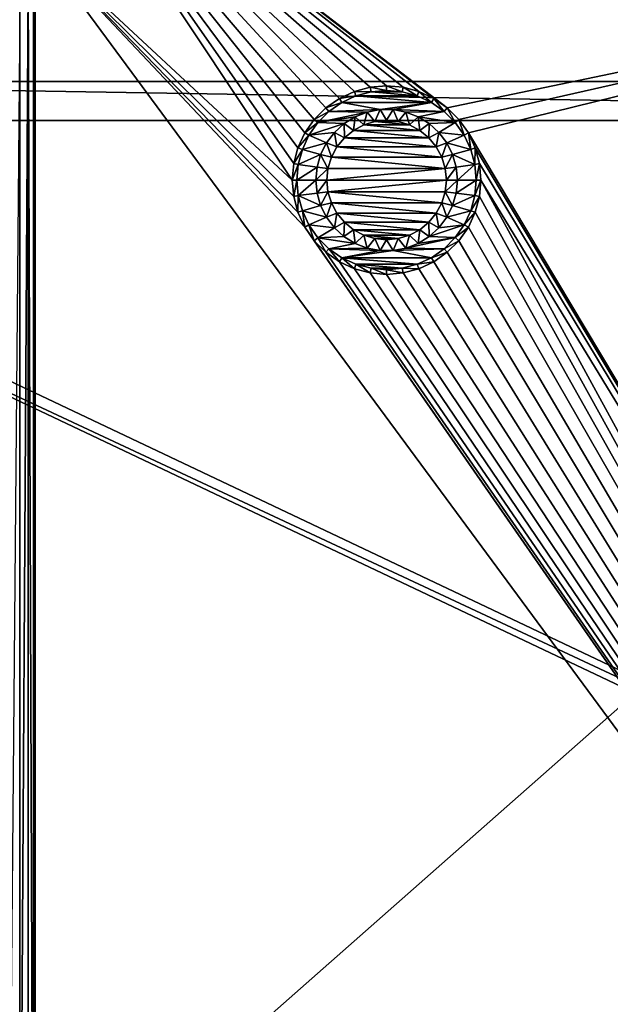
# Model space of a CAD drawing. Header units: metres. Extents: x -205 to 205, y -104 to 104.
# Tile 1017 of 1056: x -21 to -1, y -11 to 22. Entities that reach past the tile are written whole.
import ezdxf

# ---------------------------------------------------------------- set-up
doc = ezdxf.new("R2010")
doc.units = ezdxf.units.M
doc.layers.add('solid_01_2-CONSUMER_EHM_BOX_SW0001', color=7, linetype='CONTINUOUS')

msp = doc.modelspace()

# ---------------------------------------------------------------- linework, layer by layer
at = {"layer": 'solid_01_2-CONSUMER_EHM_BOX_SW0001'}
for points in [[(-200.010849, -74.958488), (-200.010773, 75.041512), (-0.010778, 75.04142)], [(-0.010849, -74.95858), (-200.010849, -74.958488), (-0.010778, 75.04142)], [(-42.500065, -37.458561, 108.5), (42.499969, 37.541401, 108.5), (-42.500031, 37.541439, 108.5)], [(-42.500065, -37.458561, 108.5), (42.499935, -37.458599, 108.5), (42.499969, 37.541401, 108.5)], [(40.597931, 20.343096, 63.099998), (-40.598007, 30.59902, 63.099998), (40.597939, 30.598822, 63.099998)], [(-40.598007, 30.59902, 63.099998), (39.498264, 20.343096, 63.099998), (-39.498344, 20.343134, 63.099998)], [(40.597931, 20.343096, 63.099998), (39.498264, 20.343096, 63.099998), (-40.598007, 30.59902, 63.099998)], [(-11.657264, 17.041426, 6), (-20.300035, 30.04143, 6), (-20.25873, 25.041243, 6)], [(-6.470533, 19.459929, 6), (20.258656, 25.041597, 6), (-20.300035, 30.04143, 6)], [(-6.921526, 19.775709, 6), (-6.470533, 19.459929, 6), (-20.300035, 30.04143, 6)], [(-7.41988, 20.008114, 6), (-6.921526, 19.775709, 6), (-20.300035, 30.04143, 6)], [(-7.951823, 20.150692, 6), (-7.41988, 20.008114, 6), (-20.300035, 30.04143, 6)], [(-8.499972, 20.198635, 6), (-7.951823, 20.150692, 6), (-20.300035, 30.04143, 6)], [(-9.048054, 20.150726, 6), (-8.499972, 20.198635, 6), (-20.300035, 30.04143, 6)], [(-9.580036, 20.008175, 6), (-9.048054, 20.150726, 6), (-20.300035, 30.04143, 6)], [(-10.078421, 19.775787, 6), (-9.580036, 20.008175, 6), (-20.300035, 30.04143, 6)], [(-10.529393, 19.460062, 6), (-10.078421, 19.775787, 6), (-20.300035, 30.04143, 6)], [(-10.918642, 19.070805, 6), (-10.529393, 19.460062, 6), (-20.300035, 30.04143, 6)], [(-11.234116, 18.620321, 6), (-10.918642, 19.070805, 6), (-20.300035, 30.04143, 6)], [(-11.46695, 18.121, 6), (-11.234116, 18.620321, 6), (-20.300035, 30.04143, 6)], [(-11.60927, 17.589832, 6), (-11.46695, 18.121, 6), (-20.300035, 30.04143, 6)], [(-11.657264, 17.041426, 6), (-11.60927, 17.589832, 6), (-20.300035, 30.04143, 6)], [(-20.25873, 25.041243, 6), (-20.317137, 24.299513, 6), (-20.258753, -24.958757, 6)], [(-20.25873, 25.041243, 6), (-20.258753, -24.958757, 6), (20.299936, -29.95859, 6)], [(-11.234161, 15.462605, 6), (-20.25873, 25.041243, 6), (20.299936, -29.95859, 6)], [(-11.609274, 16.493032, 6), (-11.657264, 17.041426, 6), (-20.25873, 25.041243, 6)], [(-11.466962, 15.96188, 6), (-11.609274, 16.493032, 6), (-20.25873, 25.041243, 6)], [(-11.234161, 15.462605, 6), (-11.466962, 15.96188, 6), (-20.25873, 25.041243, 6)], [(-6.470533, 19.459929, 6), (-6.081382, 19.070736, 6), (20.258656, 25.041597, 6)], [(-6.081382, 19.070736, 6), (-5.76592, 18.620243, 6), (20.258656, 25.041597, 6)], [(-5.76592, 18.620243, 6), (20.258633, -24.958403, 6), (20.258656, 25.041597, 6)], [(-20.317137, 24.299513, 6), (-20.490862, 23.576054, 6), (-20.317101, -24.217024, 6)], [(-20.317137, 24.299513, 6), (-20.317101, -24.217024, 6), (-20.258753, -24.958757, 6)], [(-20.490862, 23.576054, 6), (-20.775623, 22.888681, 6), (-20.775475, -22.806156, 6)], [(-20.490862, 23.576054, 6), (-20.775475, -22.806156, 6), (-20.490768, -23.493551, 6)], [(-20.490862, 23.576054, 6), (-20.490768, -23.493551, 6), (-20.317101, -24.217024, 6)], [(-20.775623, 22.888681, 6), (-21.164213, -22.171764, 6), (-20.775475, -22.806156, 6)], [(39.498264, 19.039705, 63.099998), (-39.498344, 19.039742, 63.099998), (-39.498344, 20.343134, 63.099998)], [(39.498264, 20.343096, 63.099998), (39.498264, 19.039705, 63.099998), (-39.498344, 20.343134, 63.099998)], [(-9.020854, 19.995871, 9), (-9.048054, 20.150726, 6), (-9.580036, 20.008175, 6)], [(-8.500103, 20.041424, 9), (-8.499972, 20.198635, 6), (-9.048054, 20.150726, 6)], [(-9.020854, 19.995871, 9), (-8.500103, 20.041424, 9), (-9.048054, 20.150726, 6)], [(-8.500103, 20.041424, 9), (-7.979422, 19.995905, 9), (-8.499972, 20.198635, 6)], [(-7.979422, 19.995905, 9), (-7.951823, 20.150692, 6), (-8.499972, 20.198635, 6)], [(-7.979422, 19.995905, 9), (-7.473816, 19.860441, 9), (-7.951823, 20.150692, 6)], [(-7.473816, 19.860441, 9), (-7.41988, 20.008114, 6), (-7.951823, 20.150692, 6)], [(-9.999901, 19.63958, 9), (-10.078421, 19.775787, 6), (-10.529393, 19.460062, 6)], [(-9.526409, 19.86039, 9), (-9.580036, 20.008175, 6), (-10.078421, 19.775787, 6)], [(-9.999901, 19.63958, 9), (-9.526409, 19.86039, 9), (-10.078421, 19.775787, 6)], [(-9.999901, 19.63958, 9), (-7.000299, 19.639648, 9), (-9.526409, 19.86039, 9)], [(-9.526409, 19.86039, 9), (-9.020854, 19.995871, 9), (-9.580036, 20.008175, 6)], [(-9.526409, 19.86039, 9), (-7.473816, 19.860441, 9), (-9.020854, 19.995871, 9)], [(-9.526409, 19.86039, 9), (-7.000299, 19.639648, 9), (-7.473816, 19.860441, 9)], [(-9.020854, 19.995871, 9), (-7.979422, 19.995905, 9), (-8.500103, 20.041424, 9)], [(-9.020854, 19.995871, 9), (-7.473816, 19.860441, 9), (-7.979422, 19.995905, 9)], [(-7.473816, 19.860441, 9), (-7.000299, 19.639648, 9), (-7.41988, 20.008114, 6)], [(-7.000299, 19.639648, 9), (-6.921526, 19.775709, 6), (-7.41988, 20.008114, 6)], [(-7.000299, 19.639648, 9), (-6.571687, 19.339565, 9), (-6.921526, 19.775709, 6)], [(-6.571687, 19.339565, 9), (-6.470533, 19.459929, 6), (-6.921526, 19.775709, 6)], [(-10.428541, 19.339441, 9), (-10.529393, 19.460062, 6), (-10.918642, 19.070805, 6)], [(-10.428541, 19.339441, 9), (-9.999901, 19.63958, 9), (-10.529393, 19.460062, 6)], [(-8.71807, 19.397961, 9), (-9.999901, 19.63958, 9), (-10.428541, 19.339441, 9)], [(-8.71807, 19.397961, 9), (-7.000299, 19.639648, 9), (-9.999901, 19.63958, 9)], [(-8.71807, 19.397961, 9), (-8.281871, 19.397949, 9), (-7.000299, 19.639648, 9)], [(-8.281871, 19.397949, 9), (-6.571687, 19.339565, 9), (-7.000299, 19.639648, 9)], [(-6.571687, 19.339565, 9), (-6.201903, 18.96978, 9), (-6.470533, 19.459929, 6)], [(-6.201903, 18.96978, 9), (-6.081382, 19.070736, 6), (-6.470533, 19.459929, 6)], [(-10.798229, 18.969721, 9), (-10.428541, 19.339441, 9), (-10.918642, 19.070805, 6)], [(-9.14782, 19.317646, 9), (-10.428541, 19.339441, 9), (-10.798229, 18.969721, 9)], [(-9.554811, 19.159977, 9), (-9.14782, 19.317646, 9), (-10.798229, 18.969721, 9)], [(-9.92598, 18.930208, 9), (-9.554811, 19.159977, 9), (-10.798229, 18.969721, 9)], [(-9.14782, 19.317646, 9), (-8.71807, 19.397961, 9), (-10.428541, 19.339441, 9)], [(-9.611327, 18.704262, 23), (-9.554811, 19.159977, 9), (-9.92598, 18.930208, 9)], [(-9.611327, 18.704262, 23), (-9.265293, 18.889229, 23), (-9.554811, 19.159977, 9)], [(-9.265293, 18.889229, 23), (-9.14782, 19.317646, 9), (-9.554811, 19.159977, 9)], [(-9.265293, 18.889229, 23), (-8.890427, 19.002941, 23), (-9.14782, 19.317646, 9)], [(-8.890427, 19.002941, 23), (-8.71807, 19.397961, 9), (-9.14782, 19.317646, 9)], [(-8.890427, 19.002941, 23), (-8.500117, 19.041431, 23), (-8.71807, 19.397961, 9)], [(-8.500117, 19.041431, 23), (-8.281871, 19.397949, 9), (-8.71807, 19.397961, 9)], [(-8.500117, 19.041431, 23), (-8.109764, 19.002964, 23), (-8.281871, 19.397949, 9)], [(-8.281871, 19.397949, 9), (-7.852075, 19.317593, 9), (-6.571687, 19.339565, 9)], [(-8.109764, 19.002964, 23), (-7.852075, 19.317593, 9), (-8.281871, 19.397949, 9)], [(-8.109764, 19.002964, 23), (-7.734911, 18.889278, 23), (-7.852075, 19.317593, 9)], [(-7.852075, 19.317593, 9), (-7.445162, 19.159924, 9), (-6.571687, 19.339565, 9)], [(-7.734911, 18.889278, 23), (-7.445162, 19.159924, 9), (-7.852075, 19.317593, 9)], [(-7.734911, 18.889278, 23), (-7.388887, 18.704353, 23), (-7.445162, 19.159924, 9)], [(-7.445162, 19.159924, 9), (-6.201903, 18.96978, 9), (-6.571687, 19.339565, 9)], [(-7.445162, 19.159924, 9), (-7.07395, 18.930094, 9), (-6.201903, 18.96978, 9)], [(-7.388887, 18.704353, 23), (-7.07395, 18.930094, 9), (-7.445162, 19.159924, 9)], [(-40.598011, 19.039743, 63.099998), (39.498245, -18.956903, 63.099998), (-39.498363, -18.956865, 63.099998)], [(-40.598011, 19.039743, 63.099998), (40.597916, -18.956903, 63.099998), (39.498245, -18.956903, 63.099998)], [(-40.598011, 19.039743, 63.099998), (-39.498344, 19.039742, 63.099998), (40.597916, -18.956903, 63.099998)], [(40.597916, -18.956903, 63.099998), (-39.498344, 19.039742, 63.099998), (39.498264, 19.039705, 63.099998)], [(-10.798229, 18.969721, 9), (-10.918642, 19.070805, 6), (-11.234116, 18.620321, 6)], [(-11.097975, 18.54167, 9), (-10.798229, 18.969721, 9), (-11.234116, 18.620321, 6)], [(-9.92598, 18.930208, 9), (-10.798229, 18.969721, 9), (-11.097975, 18.54167, 9)], [(-10.24904, 18.635729, 9), (-9.92598, 18.930208, 9), (-11.097975, 18.54167, 9)], [(-9.914269, 18.455612, 23), (-9.92598, 18.930208, 9), (-10.24904, 18.635729, 9)], [(-9.914269, 18.455612, 23), (-9.611327, 18.704262, 23), (-9.92598, 18.930208, 9)], [(-9.611327, 18.704262, 23), (-7.388887, 18.704353, 23), (-9.265293, 18.889229, 23)], [(-9.265293, 18.889229, 23), (-7.734911, 18.889278, 23), (-8.890427, 19.002941, 23)], [(-9.265293, 18.889229, 23), (-7.388887, 18.704353, 23), (-7.734911, 18.889278, 23)], [(-8.890427, 19.002941, 23), (-8.109764, 19.002964, 23), (-8.500117, 19.041431, 23)], [(-8.890427, 19.002941, 23), (-7.734911, 18.889278, 23), (-8.109764, 19.002964, 23)], [(-7.388887, 18.704353, 23), (-7.085865, 18.455666, 23), (-7.07395, 18.930094, 9)], [(-7.085865, 18.455666, 23), (-6.750981, 18.635664, 9), (-7.07395, 18.930094, 9)], [(-7.07395, 18.930094, 9), (-6.750981, 18.635664, 9), (-6.201903, 18.96978, 9)], [(-6.750981, 18.635664, 9), (-5.902149, 18.541742, 9), (-6.201903, 18.96978, 9)], [(-6.201903, 18.96978, 9), (-5.902149, 18.541742, 9), (-6.081382, 19.070736, 6)], [(-5.902149, 18.541742, 9), (-5.76592, 18.620243, 6), (-6.081382, 19.070736, 6)], [(-11.097975, 18.54167, 9), (-11.234116, 18.620321, 6), (-11.46695, 18.121, 6)], [(-11.319209, 18.067236, 9), (-11.097975, 18.54167, 9), (-11.46695, 18.121, 6)], [(-10.511942, 18.287643, 9), (-11.097975, 18.54167, 9), (-11.319209, 18.067236, 9)], [(-10.511942, 18.287643, 9), (-10.24904, 18.635729, 9), (-11.097975, 18.54167, 9)], [(-10.162861, 18.15275, 23), (-10.24904, 18.635729, 9), (-10.511942, 18.287643, 9)], [(-10.162861, 18.15275, 23), (-9.914269, 18.455612, 23), (-10.24904, 18.635729, 9)], [(-10.162861, 18.15275, 23), (-6.837265, 18.152817, 23), (-9.914269, 18.455612, 23)], [(-9.914269, 18.455612, 23), (-7.085865, 18.455666, 23), (-9.611327, 18.704262, 23)], [(-9.914269, 18.455612, 23), (-6.837265, 18.152817, 23), (-7.085865, 18.455666, 23)], [(-9.611327, 18.704262, 23), (-7.085865, 18.455666, 23), (-7.388887, 18.704353, 23)], [(-7.085865, 18.455666, 23), (-6.837265, 18.152817, 23), (-6.750981, 18.635664, 9)], [(-6.837265, 18.152817, 23), (-6.488096, 18.287573, 9), (-6.750981, 18.635664, 9)], [(-6.750981, 18.635664, 9), (-6.488096, 18.287573, 9), (-5.902149, 18.541742, 9)], [(-6.488096, 18.287573, 9), (-5.680882, 18.067261, 9), (-5.902149, 18.541742, 9)], [(-5.902149, 18.541742, 9), (-5.680882, 18.067261, 9), (-5.76592, 18.620243, 6)], [(-5.76592, 18.620243, 6), (-5.53312, 18.120968, 6), (20.258633, -24.958403, 6)], [(-5.680882, 18.067261, 9), (-5.53312, 18.120968, 6), (-5.76592, 18.620243, 6)], [(-10.706904, 17.896152, 9), (-10.511942, 18.287643, 9), (-11.319209, 18.067236, 9)], [(-10.347884, 17.806576, 23), (-10.511942, 18.287643, 9), (-10.706904, 17.896152, 9)], [(-10.347884, 17.806576, 23), (-10.162861, 18.15275, 23), (-10.511942, 18.287643, 9)], [(-10.347884, 17.806576, 23), (-6.652208, 17.806601, 23), (-10.162861, 18.15275, 23)], [(-10.162861, 18.15275, 23), (-6.652208, 17.806601, 23), (-6.837265, 18.152817, 23)], [(-6.837265, 18.152817, 23), (-6.652208, 17.806601, 23), (-6.488096, 18.287573, 9)], [(-6.652208, 17.806601, 23), (-6.293164, 17.89612, 9), (-6.488096, 18.287573, 9)], [(-6.488096, 18.287573, 9), (-6.293164, 17.89612, 9), (-5.680882, 18.067261, 9)], [(-11.319209, 18.067236, 9), (-11.46695, 18.121, 6), (-11.60927, 17.589832, 6)], [(-11.454435, 17.562531, 9), (-11.319209, 18.067236, 9), (-11.60927, 17.589832, 6)], [(-10.706904, 17.896152, 9), (-11.319209, 18.067236, 9), (-11.454435, 17.562531, 9)], [(-10.826316, 17.476456, 9), (-10.706904, 17.896152, 9), (-11.454435, 17.562531, 9)], [(-10.461581, 17.431757, 23), (-10.706904, 17.896152, 9), (-10.826316, 17.476456, 9)], [(-10.461581, 17.431757, 23), (-10.347884, 17.806576, 23), (-10.706904, 17.896152, 9)], [(-10.461581, 17.431757, 23), (-6.538503, 17.431768, 23), (-10.347884, 17.806576, 23)], [(-10.347884, 17.806576, 23), (-6.538503, 17.431768, 23), (-6.652208, 17.806601, 23)], [(-6.652208, 17.806601, 23), (-6.538503, 17.431768, 23), (-6.293164, 17.89612, 9)], [(-6.538503, 17.431768, 23), (-6.173763, 17.476439, 9), (-6.293164, 17.89612, 9)], [(-6.293164, 17.89612, 9), (-5.545648, 17.562542, 9), (-5.680882, 18.067261, 9)], [(-6.293164, 17.89612, 9), (-6.173763, 17.476439, 9), (-5.545648, 17.562542, 9)], [(-5.680882, 18.067261, 9), (-5.545648, 17.562542, 9), (-5.53312, 18.120968, 6)], [(-5.545648, 17.562542, 9), (-5.390808, 17.589815, 6), (-5.53312, 18.120968, 6)], [(-5.53312, 18.120968, 6), (-5.390808, 17.589815, 6), (20.258633, -24.958403, 6)], [(-11.454435, 17.562531, 9), (-11.60927, 17.589832, 6), (-11.657264, 17.041426, 6)], [(-11.500041, 17.041426, 9), (-11.454435, 17.562531, 9), (-11.657264, 17.041426, 6)], [(-10.826316, 17.476456, 9), (-11.454435, 17.562531, 9), (-11.500041, 17.041426, 9)], [(-10.866644, 17.041424, 9), (-10.826316, 17.476456, 9), (-11.500041, 17.041426, 9)], [(-10.461581, 17.431757, 23), (-10.826316, 17.476456, 9), (-10.866644, 17.041424, 9)], [(-6.538503, 17.431768, 23), (-6.500041, 17.041422, 23), (-6.173763, 17.476439, 9)], [(-6.500041, 17.041422, 23), (-6.133438, 17.041422, 9), (-6.173763, 17.476439, 9)], [(-6.173763, 17.476439, 9), (-6.133438, 17.041422, 9), (-5.545648, 17.562542, 9)], [(-6.133438, 17.041422, 9), (-5.500041, 17.041422, 9), (-5.545648, 17.562542, 9)], [(-5.545648, 17.562542, 9), (-5.500041, 17.041422, 9), (-5.390808, 17.589815, 6)], [(-5.500041, 17.041422, 9), (-5.342817, 17.041422, 6), (-5.390808, 17.589815, 6)], [(-5.390808, 17.589815, 6), (-5.342817, 17.041422, 6), (20.258633, -24.958403, 6)], [(-10.500041, 17.041424, 23), (-10.461581, 17.431757, 23), (-10.866644, 17.041424, 9)], [(-10.500041, 17.041424, 23), (-6.500041, 17.041422, 23), (-6.538503, 17.431768, 23)], [(-10.500041, 17.041424, 23), (-6.538503, 17.431768, 23), (-10.461581, 17.431757, 23)], [(-11.500041, 17.041426, 9), (-11.657264, 17.041426, 6), (-11.609274, 16.493032, 6)], [(-11.454433, 16.520304, 9), (-11.500041, 17.041426, 9), (-11.609274, 16.493032, 6)], [(-10.866644, 17.041424, 9), (-11.500041, 17.041426, 9), (-11.454433, 16.520304, 9)], [(-10.826319, 16.606407, 9), (-10.866644, 17.041424, 9), (-11.454433, 16.520304, 9)], [(-10.500041, 17.041424, 23), (-10.866644, 17.041424, 9), (-10.826319, 16.606407, 9)], [(-10.461579, 16.651079, 23), (-10.500041, 17.041424, 23), (-10.826319, 16.606407, 9)], [(-10.461579, 16.651079, 23), (-6.500041, 17.041422, 23), (-10.500041, 17.041424, 23)], [(-6.5385, 16.651091, 23), (-6.500041, 17.041422, 23), (-10.461579, 16.651079, 23)], [(-6.5385, 16.651091, 23), (-6.173766, 16.60639, 9), (-6.133438, 17.041422, 9)], [(-6.5385, 16.651091, 23), (-6.133438, 17.041422, 9), (-6.500041, 17.041422, 23)], [(-6.173766, 16.60639, 9), (-5.545646, 16.520315, 9), (-5.500041, 17.041422, 9)], [(-6.173766, 16.60639, 9), (-5.500041, 17.041422, 9), (-6.133438, 17.041422, 9)], [(-5.545646, 16.520315, 9), (-5.390811, 16.493013, 6), (-5.342817, 17.041422, 6)], [(-5.545646, 16.520315, 9), (-5.342817, 17.041422, 6), (-5.500041, 17.041422, 9)], [(-5.390811, 16.493013, 6), (20.299936, -29.95859, 6), (-5.342817, 17.041422, 6)], [(-5.342817, 17.041422, 6), (20.299936, -29.95859, 6), (20.258633, -24.958403, 6)], [(-11.454433, 16.520304, 9), (-11.609274, 16.493032, 6), (-11.466962, 15.96188, 6)], [(-11.3192, 16.015587, 9), (-11.454433, 16.520304, 9), (-11.466962, 15.96188, 6)], [(-10.706918, 16.186728, 9), (-10.826319, 16.606407, 9), (-11.454433, 16.520304, 9)], [(-10.706918, 16.186728, 9), (-11.454433, 16.520304, 9), (-11.3192, 16.015587, 9)], [(-10.461579, 16.651079, 23), (-10.826319, 16.606407, 9), (-10.706918, 16.186728, 9)], [(-10.347874, 16.276247, 23), (-10.461579, 16.651079, 23), (-10.706918, 16.186728, 9)], [(-6.5385, 16.651091, 23), (-10.461579, 16.651079, 23), (-6.652198, 16.276272, 23)], [(-6.652198, 16.276272, 23), (-10.461579, 16.651079, 23), (-10.347874, 16.276247, 23)], [(-6.5385, 16.651091, 23), (-6.652198, 16.276272, 23), (-6.293178, 16.186693, 9)], [(-6.5385, 16.651091, 23), (-6.293178, 16.186693, 9), (-6.173766, 16.60639, 9)], [(-6.173766, 16.60639, 9), (-6.293178, 16.186693, 9), (-5.545646, 16.520315, 9)], [(-6.293178, 16.186693, 9), (-5.680873, 16.015612, 9), (-5.545646, 16.520315, 9)], [(-5.545646, 16.520315, 9), (-5.680873, 16.015612, 9), (-5.390811, 16.493013, 6)], [(-5.680873, 16.015612, 9), (-5.533132, 15.961847, 6), (-5.390811, 16.493013, 6)], [(-5.390811, 16.493013, 6), (-5.533132, 15.961847, 6), (20.299936, -29.95859, 6)], [(-10.511986, 15.795274, 9), (-10.706918, 16.186728, 9), (-11.3192, 16.015587, 9)], [(-10.347874, 16.276247, 23), (-10.706918, 16.186728, 9), (-10.511986, 15.795274, 9)], [(-10.162817, 15.93003, 23), (-10.347874, 16.276247, 23), (-10.511986, 15.795274, 9)], [(-6.652198, 16.276272, 23), (-10.347874, 16.276247, 23), (-6.837221, 15.930097, 23)], [(-6.837221, 15.930097, 23), (-10.347874, 16.276247, 23), (-10.162817, 15.93003, 23)], [(-6.652198, 16.276272, 23), (-6.837221, 15.930097, 23), (-6.48814, 15.795204, 9)], [(-6.652198, 16.276272, 23), (-6.48814, 15.795204, 9), (-6.293178, 16.186693, 9)], [(-6.293178, 16.186693, 9), (-6.48814, 15.795204, 9), (-5.680873, 16.015612, 9)], [(-11.3192, 16.015587, 9), (-11.466962, 15.96188, 6), (-11.234161, 15.462605, 6)], [(-11.097933, 15.541103, 9), (-11.3192, 16.015587, 9), (-11.234161, 15.462605, 6)], [(-10.511986, 15.795274, 9), (-11.3192, 16.015587, 9), (-11.097933, 15.541103, 9)], [(-10.162817, 15.93003, 23), (-10.511986, 15.795274, 9), (-10.249101, 15.447184, 9)], [(-9.914217, 15.627182, 23), (-10.162817, 15.93003, 23), (-10.249101, 15.447184, 9)], [(-6.837221, 15.930097, 23), (-10.162817, 15.93003, 23), (-7.085812, 15.627234, 23)], [(-7.085812, 15.627234, 23), (-10.162817, 15.93003, 23), (-9.914217, 15.627182, 23)], [(-6.837221, 15.930097, 23), (-7.085812, 15.627234, 23), (-6.751042, 15.447118, 9)], [(-6.837221, 15.930097, 23), (-6.751042, 15.447118, 9), (-6.48814, 15.795204, 9)], [(-6.48814, 15.795204, 9), (-5.902107, 15.541177, 9), (-5.680873, 16.015612, 9)], [(-5.680873, 16.015612, 9), (-5.902107, 15.541177, 9), (-5.533132, 15.961847, 6)], [(-5.902107, 15.541177, 9), (-5.765966, 15.462524, 6), (-5.533132, 15.961847, 6)], [(-5.533132, 15.961847, 6), (-5.765966, 15.462524, 6), (20.299936, -29.95859, 6)], [(-11.097933, 15.541103, 9), (-11.234161, 15.462605, 6), (-10.9187, 15.012111, 6)], [(-10.249101, 15.447184, 9), (-10.511986, 15.795274, 9), (-11.097933, 15.541103, 9)], [(-10.798179, 15.113066, 9), (-11.097933, 15.541103, 9), (-10.9187, 15.012111, 6)], [(-10.249101, 15.447184, 9), (-11.097933, 15.541103, 9), (-10.798179, 15.113066, 9)], [(-9.914217, 15.627182, 23), (-10.249101, 15.447184, 9), (-9.926132, 15.152754, 9)], [(-9.611195, 15.378493, 23), (-9.914217, 15.627182, 23), (-9.926132, 15.152754, 9)], [(-7.085812, 15.627234, 23), (-9.914217, 15.627182, 23), (-7.388755, 15.378584, 23)], [(-7.388755, 15.378584, 23), (-9.914217, 15.627182, 23), (-9.611195, 15.378493, 23)], [(-7.085812, 15.627234, 23), (-7.388755, 15.378584, 23), (-7.074102, 15.152638, 9)], [(-7.085812, 15.627234, 23), (-7.074102, 15.152638, 9), (-6.751042, 15.447118, 9)], [(-7.074102, 15.152638, 9), (-6.201852, 15.113127, 9), (-5.902107, 15.541177, 9)], [(-6.751042, 15.447118, 9), (-7.074102, 15.152638, 9), (-5.902107, 15.541177, 9)], [(-6.48814, 15.795204, 9), (-6.751042, 15.447118, 9), (-5.902107, 15.541177, 9)], [(-5.902107, 15.541177, 9), (-6.201852, 15.113127, 9), (-5.765966, 15.462524, 6)], [(-10.9187, 15.012111, 6), (-11.234161, 15.462605, 6), (20.299936, -29.95859, 6)], [(-9.926132, 15.152754, 9), (-10.249101, 15.447184, 9), (-10.798179, 15.113066, 9)], [(-9.611195, 15.378493, 23), (-9.926132, 15.152754, 9), (-9.554919, 14.922924, 9)], [(-7.388755, 15.378584, 23), (-9.611195, 15.378493, 23), (-7.734788, 15.193619, 23)], [(-9.26517, 15.193569, 23), (-9.611195, 15.378493, 23), (-9.554919, 14.922924, 9)], [(-7.734788, 15.193619, 23), (-9.611195, 15.378493, 23), (-9.26517, 15.193569, 23)], [(-9.26517, 15.193569, 23), (-9.554919, 14.922924, 9), (-9.148006, 14.765253, 9)], [(-7.734788, 15.193619, 23), (-9.26517, 15.193569, 23), (-8.109655, 15.079906, 23)], [(-8.890318, 15.079884, 23), (-9.26517, 15.193569, 23), (-9.148006, 14.765253, 9)], [(-8.109655, 15.079906, 23), (-9.26517, 15.193569, 23), (-8.890318, 15.079884, 23)], [(-7.734788, 15.193619, 23), (-8.109655, 15.079906, 23), (-7.852261, 14.765201, 9)], [(-7.734788, 15.193619, 23), (-7.852261, 14.765201, 9), (-7.44527, 14.92287, 9)], [(-7.388755, 15.378584, 23), (-7.734788, 15.193619, 23), (-7.44527, 14.92287, 9)], [(-7.388755, 15.378584, 23), (-7.44527, 14.92287, 9), (-7.074102, 15.152638, 9)], [(-6.201852, 15.113127, 9), (-6.081439, 15.012042, 6), (-5.765966, 15.462524, 6)], [(-5.765966, 15.462524, 6), (-6.081439, 15.012042, 6), (20.299936, -29.95859, 6)], [(-10.798179, 15.113066, 9), (-10.9187, 15.012111, 6), (-10.529549, 14.622917, 6)], [(-10.529549, 14.622917, 6), (-10.9187, 15.012111, 6), (20.299936, -29.95859, 6)], [(-9.554919, 14.922924, 9), (-9.926132, 15.152754, 9), (-10.798179, 15.113066, 9)], [(-10.428394, 14.743282, 9), (-10.798179, 15.113066, 9), (-10.529549, 14.622917, 6)], [(-9.554919, 14.922924, 9), (-10.798179, 15.113066, 9), (-10.428394, 14.743282, 9)], [(-9.148006, 14.765253, 9), (-9.554919, 14.922924, 9), (-10.428394, 14.743282, 9)], [(-8.890318, 15.079884, 23), (-9.148006, 14.765253, 9), (-8.718211, 14.684898, 9)], [(-8.109655, 15.079906, 23), (-8.890318, 15.079884, 23), (-8.499965, 15.041416, 23)], [(-8.499965, 15.041416, 23), (-8.890318, 15.079884, 23), (-8.718211, 14.684898, 9)], [(-8.499965, 15.041416, 23), (-8.718211, 14.684898, 9), (-8.282012, 14.684885, 9)], [(-8.109655, 15.079906, 23), (-8.499965, 15.041416, 23), (-8.282012, 14.684885, 9)], [(-8.109655, 15.079906, 23), (-8.282012, 14.684885, 9), (-7.852261, 14.765201, 9)], [(-7.852261, 14.765201, 9), (-6.571541, 14.743405, 9), (-6.201852, 15.113127, 9)], [(-7.44527, 14.92287, 9), (-7.852261, 14.765201, 9), (-6.201852, 15.113127, 9)], [(-7.074102, 15.152638, 9), (-7.44527, 14.92287, 9), (-6.201852, 15.113127, 9)], [(-6.201852, 15.113127, 9), (-6.571541, 14.743405, 9), (-6.081439, 15.012042, 6)], [(-6.571541, 14.743405, 9), (-6.470689, 14.622786, 6), (-6.081439, 15.012042, 6)], [(-6.081439, 15.012042, 6), (-6.470689, 14.622786, 6), (20.299936, -29.95859, 6)], [(-10.428394, 14.743282, 9), (-10.529549, 14.622917, 6), (-10.078555, 14.307137, 6)], [(-10.078555, 14.307137, 6), (-10.529549, 14.622917, 6), (20.299936, -29.95859, 6)], [(-8.718211, 14.684898, 9), (-9.148006, 14.765253, 9), (-10.428394, 14.743282, 9)], [(-9.999784, 14.443198, 9), (-10.428394, 14.743282, 9), (-10.078555, 14.307137, 6)], [(-8.718211, 14.684898, 9), (-10.428394, 14.743282, 9), (-9.999784, 14.443198, 9)], [(-8.282012, 14.684885, 9), (-8.718211, 14.684898, 9), (-9.999784, 14.443198, 9)], [(-8.282012, 14.684885, 9), (-9.999784, 14.443198, 9), (-7.000181, 14.443267, 9)], [(-7.852261, 14.765201, 9), (-8.282012, 14.684885, 9), (-6.571541, 14.743405, 9)], [(-8.282012, 14.684885, 9), (-7.000181, 14.443267, 9), (-6.571541, 14.743405, 9)], [(-6.571541, 14.743405, 9), (-7.000181, 14.443267, 9), (-6.470689, 14.622786, 6)], [(-7.000181, 14.443267, 9), (-6.921661, 14.30706, 6), (-6.470689, 14.622786, 6)], [(-6.470689, 14.622786, 6), (-6.921661, 14.30706, 6), (20.299936, -29.95859, 6)], [(-9.999784, 14.443198, 9), (-10.078555, 14.307137, 6), (-9.580202, 14.074733, 6)], [(-9.580202, 14.074733, 6), (-10.078555, 14.307137, 6), (20.299936, -29.95859, 6)], [(-7.000181, 14.443267, 9), (-9.999784, 14.443198, 9), (-7.473673, 14.222457, 9)], [(-9.526266, 14.222405, 9), (-9.999784, 14.443198, 9), (-9.580202, 14.074733, 6)], [(-7.473673, 14.222457, 9), (-9.999784, 14.443198, 9), (-9.526266, 14.222405, 9)], [(-9.526266, 14.222405, 9), (-9.580202, 14.074733, 6), (-9.048258, 13.932154, 6)], [(-7.473673, 14.222457, 9), (-9.526266, 14.222405, 9), (-7.979227, 14.086977, 9)], [(-9.020659, 14.086943, 9), (-9.526266, 14.222405, 9), (-9.048258, 13.932154, 6)], [(-7.979227, 14.086977, 9), (-9.526266, 14.222405, 9), (-9.020659, 14.086943, 9)], [(-7.473673, 14.222457, 9), (-7.979227, 14.086977, 9), (-7.420045, 14.074672, 6)], [(-7.000181, 14.443267, 9), (-7.473673, 14.222457, 9), (-6.921661, 14.30706, 6)], [(-7.473673, 14.222457, 9), (-7.420045, 14.074672, 6), (-6.921661, 14.30706, 6)], [(-6.921661, 14.30706, 6), (-7.420045, 14.074672, 6), (20.299936, -29.95859, 6)], [(-9.048258, 13.932154, 6), (-9.580202, 14.074733, 6), (20.299936, -29.95859, 6)], [(-9.020659, 14.086943, 9), (-9.048258, 13.932154, 6), (-8.50011, 13.884212, 6)], [(-8.50011, 13.884212, 6), (-9.048258, 13.932154, 6), (20.299936, -29.95859, 6)], [(-7.979227, 14.086977, 9), (-9.020659, 14.086943, 9), (-8.499979, 14.041424, 9)], [(-8.499979, 14.041424, 9), (-9.020659, 14.086943, 9), (-8.50011, 13.884212, 6)], [(-8.499979, 14.041424, 9), (-8.50011, 13.884212, 6), (-7.952028, 13.932119, 6)], [(-7.952028, 13.932119, 6), (-8.50011, 13.884212, 6), (20.299936, -29.95859, 6)], [(-7.979227, 14.086977, 9), (-8.499979, 14.041424, 9), (-7.952028, 13.932119, 6)], [(-7.979227, 14.086977, 9), (-7.952028, 13.932119, 6), (-7.420045, 14.074672, 6)], [(-7.420045, 14.074672, 6), (-7.952028, 13.932119, 6), (20.299936, -29.95859, 6)]]:
    msp.add_3dface(points, dxfattribs=at)

doc.saveas('drawing.dxf')
